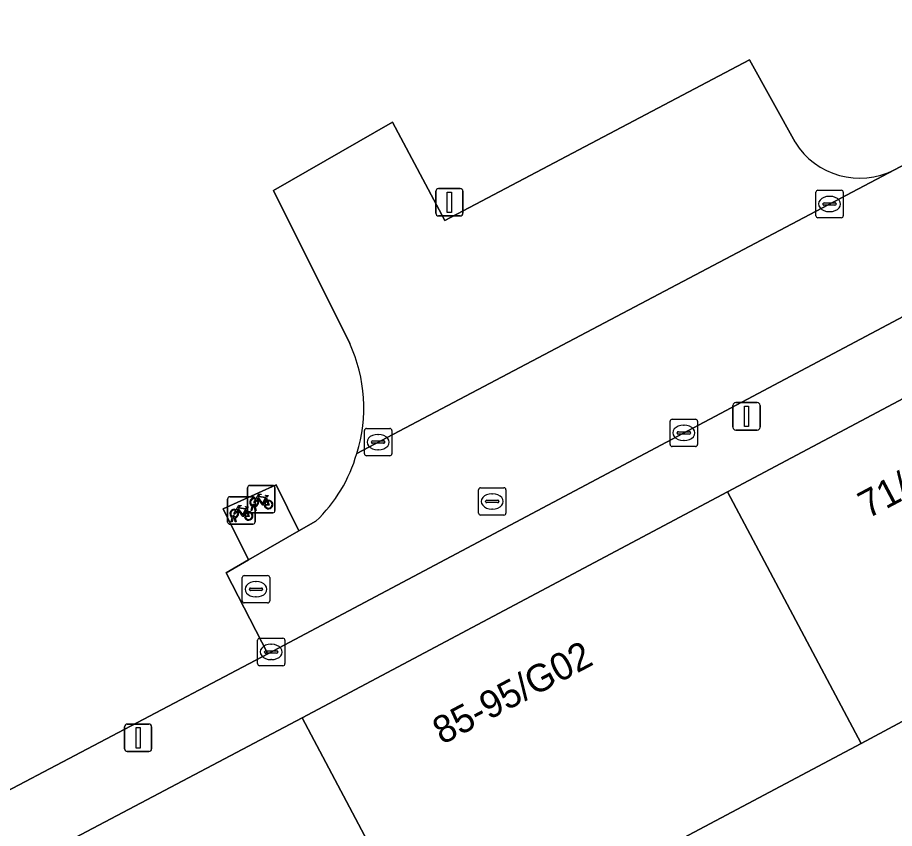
# Model space of a CAD drawing. Extents: x 159674 to 160531, y 382172 to 382904.
# Drawn here: x 159966.84 to 159998.88, y 382302.8 to 382332.4 of the extents above; entities that cross this region are included whole.
import ezdxf

# ---------------------------------------------------------------- set-up
doc = ezdxf.new("R2010")
doc.units = 0
for name, color, linetype in [('IMGEO_Brandkraan', 7, 'Continuous'), ('IMGEO_Fietsenrek', 7, 'Continuous'), ('IMGEO_Groenvoorziening', 7, 'Continuous'), ('IMGEO_Kolk', 7, 'Continuous'), ('IMGEO_Lichtmast', 7, 'Continuous'), ('IMGEO_Pand', 7, 'Continuous'), ('IMGEO_Pand_nummerreeks', 7, 'Continuous'), ('IMGEO_Parkeervlak_open', 7, 'Continuous'), ('IMGEO_Rijbaan_lokaal_open', 7, 'Continuous'), ('IMGEO_Rioolput', 7, 'Continuous'), ('IMGEO_Terreindeel_open', 7, 'Continuous'), ('IMGEO_Voetpad_open', 7, 'Continuous')]:
    doc.layers.add(name, color=color, linetype=linetype)

msp = doc.modelspace()

# ---------------------------------------------------------------- linework, layer by layer
at = {"layer": 'IMGEO_Brandkraan'}
for p, q in [((159983.76, 382315.236), (159984.612, 382315.236)), ((159983.685, 382314.31), (159983.685, 382315.162)), ((159984.173, 382315.016), (159984.198, 382315.016)), ((159984.686, 382315.162), (159984.686, 382314.31)), ((159983.944, 382314.73), (159983.944, 382314.742)), ((159984.382, 382314.693), (159983.984, 382314.693)), ((159983.987, 382314.779), (159984.385, 382314.779)), ((159984.428, 382314.742), (159984.428, 382314.73)), ((159984.612, 382314.236), (159983.76, 382314.236)), ((159984.196, 382314.456), (159984.171, 382314.456))]:
    msp.add_line(p, q, dxfattribs=at)
for points in [[(159983.76, 382315.236), (159984.612, 382315.236)], [(159983.685, 382314.31), (159983.685, 382315.162)], [(159984.686, 382315.162), (159984.686, 382314.31)], [(159984.612, 382314.236), (159983.76, 382314.236)]]:
    msp.add_lwpolyline(points, dxfattribs=at)
for centre, radius, start, end in [((159983.762, 382315.16), 0.0765, 91.552, 178.448), ((159983.762, 382315.16), 0.0765, 91.552, 178.448), ((159984.61, 382315.16), 0.0765, 1.552, 88.448), ((159984.61, 382315.16), 0.0765, 1.552, 88.448), ((159983.984, 382314.739), 0.0403, 85.8775, 175.7526), ((159983.981, 382314.729), 0.0366, 178.938, 274.7102), ((159984.385, 382314.736), 0.043, 264.8664, 352.4533), ((159984.389, 382314.741), 0.0386, 1.7309, 96.639), ((159983.762, 382314.312), 0.0765, 181.552, 268.448), ((159983.762, 382314.312), 0.0765, 181.552, 268.448), ((159984.61, 382314.312), 0.0765, 271.552, 358.448), ((159984.61, 382314.312), 0.0765, 271.552, 358.448)]:
    msp.add_arc(centre, radius, start, end, dxfattribs=at)
for centre, major_axis, ratio, start_param, end_param in [((159984.172, 382314.736), (-0.387, 0.002), 0.722429, 4.712389, 7.853982), ((159984.197, 382314.736), (-0.39, 0.002), 0.717154, 1.570796, 4.712389)]:
    msp.add_ellipse(centre, major_axis=major_axis, ratio=ratio, start_param=start_param, end_param=end_param, dxfattribs=at)
at = {"layer": 'IMGEO_Fietsenrek'}
for p, q in [((159975.247, 382314.395), (159975.247, 382315.236)), ((159975.247, 382315.236), (159975.247, 382314.395)), ((159975.322, 382315.32), (159976.163, 382315.32)), ((159976.163, 382315.32), (159975.322, 382315.32)), ((159976.247, 382315.245), (159976.247, 382314.404)), ((159976.247, 382314.404), (159976.247, 382315.245)), ((159974.594, 382314.906), (159975.435, 382314.906)), ((159975.435, 382314.906), (159974.594, 382314.906)), ((159975.934, 382314.869), (159975.97, 382314.774)), ((159974.519, 382313.981), (159974.519, 382314.822)), ((159974.519, 382314.822), (159974.519, 382313.981)), ((159975.374, 382314.404), (159975.413, 382314.564)), ((159975.443, 382314.552), (159975.408, 382314.404)), ((159975.485, 382314.576), (159975.484, 382314.58)), ((159975.526, 382314.404), (159975.492, 382314.546)), ((159975.516, 382314.587), (159975.517, 382314.58)), ((159975.519, 382314.831), (159975.519, 382313.99)), ((159975.519, 382313.99), (159975.519, 382314.831)), ((159975.524, 382314.55), (159975.559, 382314.404)), ((159975.206, 382314.455), (159975.242, 382314.36)), ((159976.172, 382314.32), (159975.331, 382314.32)), ((159975.331, 382314.32), (159976.172, 382314.32)), ((159975.408, 382314.404), (159975.374, 382314.404)), ((159975.559, 382314.404), (159975.526, 382314.404)), ((159975.444, 382313.906), (159974.603, 382313.906)), ((159974.603, 382313.906), (159975.444, 382313.906)), ((159974.646, 382313.99), (159974.685, 382314.15)), ((159974.68, 382313.99), (159974.646, 382313.99)), ((159974.715, 382314.138), (159974.68, 382313.99)), ((159974.757, 382314.162), (159974.756, 382314.166)), ((159974.798, 382313.99), (159974.764, 382314.132)), ((159974.788, 382314.173), (159974.789, 382314.166)), ((159974.796, 382314.136), (159974.831, 382313.99)), ((159974.831, 382313.99), (159974.798, 382313.99))]:
    msp.add_line(p, q, dxfattribs=at)
for points in [[(159975.56, 382314.846), (159975.655, 382315.01), (159975.741, 382314.996), (159975.743, 382314.987), (159975.687, 382314.976), (159975.66, 382314.931), (159975.916, 382314.89)], [(159975.856, 382314.602), (159975.806, 382314.602), (159975.615, 382314.853), (159975.596, 382314.821)], [(159975.903, 382314.865), (159975.646, 382314.906), (159975.629, 382314.877), (159975.796, 382314.657), (159975.903, 382314.865)], [(159975.916, 382314.89), (159975.941, 382314.939), (159975.935, 382314.943), (159975.912, 382314.947), (159975.9, 382314.954), (159975.899, 382314.957), (159975.901, 382314.962), (159975.996, 382314.947), (159975.998, 382314.937), (159975.988, 382314.924), (159975.976, 382314.918), (159975.962, 382314.924), (159975.934, 382314.869)], [(159974.832, 382314.432), (159974.927, 382314.596), (159975.013, 382314.582), (159975.015, 382314.573), (159974.959, 382314.562), (159974.932, 382314.517), (159975.188, 382314.476)], [(159975.188, 382314.476), (159975.213, 382314.525), (159975.207, 382314.529), (159975.184, 382314.533), (159975.172, 382314.54), (159975.171, 382314.543), (159975.173, 382314.548), (159975.268, 382314.533), (159975.27, 382314.523), (159975.26, 382314.51), (159975.248, 382314.504), (159975.234, 382314.51), (159975.206, 382314.455)], [(159975.581, 382314.794), (159975.529, 382314.704), (159975.489, 382314.679), (159975.49, 382314.726), (159975.545, 382314.82)], [(159975.951, 382314.767), (159975.921, 382314.844), (159975.812, 382314.626), (159975.855, 382314.626)], [(159975.885, 382314.626), (159976.005, 382314.625), (159975.961, 382314.739)], [(159975.981, 382314.746), (159976.036, 382314.601), (159975.886, 382314.601)], [(159974.853, 382314.38), (159974.801, 382314.29), (159974.761, 382314.265), (159974.762, 382314.312), (159974.817, 382314.406)], [(159975.128, 382314.188), (159975.078, 382314.188), (159974.887, 382314.439), (159974.868, 382314.407)], [(159975.175, 382314.451), (159974.918, 382314.492), (159974.901, 382314.463), (159975.068, 382314.243), (159975.175, 382314.451)], [(159975.223, 382314.353), (159975.193, 382314.43), (159975.084, 382314.212), (159975.127, 382314.212)], [(159975.157, 382314.212), (159975.277, 382314.211), (159975.233, 382314.325)], [(159975.253, 382314.332), (159975.308, 382314.187), (159975.158, 382314.187)]]:
    msp.add_lwpolyline(points, dxfattribs=at)
for centre, radius, start, end in [((159975.325, 382315.242), 0.0779, 92.4484, 184.2845), ((159975.325, 382315.242), 0.0779, 92.4484, 184.2845), ((159976.169, 382315.242), 0.0779, 2.4484, 94.2845), ((159976.169, 382315.242), 0.0779, 2.4484, 94.2845), ((159974.597, 382314.828), 0.0779, 92.4484, 184.2845), ((159974.597, 382314.828), 0.0779, 92.4484, 184.2845), ((159975.487, 382314.705), 0.159, 62.6766, 242.1369), ((159975.441, 382314.828), 0.0779, 2.4484, 94.2845), ((159975.441, 382314.828), 0.0779, 2.4484, 94.2845), ((159975.487, 382314.705), 0.129, 63.3192, 238.903), ((159975.467, 382314.576), 0.0499, 12.8025, 158.6934), ((159975.487, 382314.705), 0.159, 253.9967, 271.7867), ((159975.467, 382314.576), 0.0174, 12.8025, 163.4502), ((159975.487, 382314.705), 0.129, 253.415, 269.0204), ((159975.487, 382314.705), 0.129, 283.6043, 43.4302), ((159975.487, 382314.705), 0.159, 283.5766, 46.6042), ((159976.014, 382314.621), 0.159, 113.3408, 178.3217), ((159976.014, 382314.621), 0.159, 187.0065, 105.7708), ((159976.014, 382314.621), 0.129, 113.923, 177.9556), ((159976.014, 382314.621), 0.129, 188.6715, 104.5883), ((159974.759, 382314.291), 0.159, 62.6766, 242.1369), ((159974.759, 382314.291), 0.129, 63.3192, 238.903), ((159974.739, 382314.162), 0.0499, 12.8025, 158.6934), ((159974.759, 382314.291), 0.129, 283.6043, 43.4302), ((159974.759, 382314.291), 0.159, 283.5766, 46.6042), ((159975.286, 382314.207), 0.159, 113.3408, 178.3217), ((159975.286, 382314.207), 0.159, 187.0065, 105.7708), ((159975.286, 382314.207), 0.129, 113.923, 177.9556), ((159975.286, 382314.207), 0.129, 188.6715, 104.5883), ((159975.325, 382314.398), 0.0779, 182.4484, 274.2845), ((159975.325, 382314.398), 0.0779, 182.4484, 274.2845), ((159976.169, 382314.398), 0.0779, 272.4484, 4.2845), ((159976.169, 382314.398), 0.0779, 272.4484, 4.2845), ((159974.597, 382313.984), 0.0779, 182.4484, 274.2845), ((159974.597, 382313.984), 0.0779, 182.4484, 274.2845), ((159974.759, 382314.291), 0.159, 253.9967, 271.7867), ((159974.739, 382314.162), 0.0174, 12.8025, 163.4502), ((159974.759, 382314.291), 0.129, 253.415, 269.0204), ((159975.441, 382313.984), 0.0779, 272.4484, 4.2845), ((159975.441, 382313.984), 0.0779, 272.4484, 4.2845)]:
    msp.add_arc(centre, radius, start, end, dxfattribs=at)
at = {"layer": 'IMGEO_Groenvoorziening'}
for points in [[(160033.982, 382351.425), (160006.646, 382371.299), (160000.468, 382368.176), (160005.403, 382358.937), (160000, 382356.044), (159989.896, 382350.653), (159974.368, 382342.369), (159958.839, 382334.084), (159943.311, 382325.8), (159938.381, 382335.041), (159938.238, 382335.298), (159928.126, 382329.843), (159949.672, 382314.284), (159964.599, 382303.191), (159975.985, 382309.171), (159974.461, 382312.133), (159975.28, 382312.603), (159974.356, 382314.464), (159976.287, 382315.345), (159977.115, 382313.657), (159977.738, 382314.014)], [(160069.876, 382317.999), (160071.602, 382320.568), (160072.224, 382321.861), (160072.647, 382323.232), (160045.381, 382343.017), (160039.422, 382339.84), (160044.297, 382330.659), (160028.751, 382322.408), (160013.206, 382314.156), (160000, 382307.147), (159997.66, 382305.905), (159982.114, 382297.653), (159977.237, 382306.837), (159966.979, 382301.422), (160000, 382277.384), (160003.473, 382274.856), (160014.527, 382280.815), (160013.011, 382283.689), (160015.445, 382285.033)], [(159998.879, 382326.843), (160000, 382327.438), (160010.873, 382333.212), (160009.916, 382335.059), (160011.76, 382336.052), (160012.767, 382334.217), (160024.689, 382340.548)], [(159978.981, 382320.496), (159976.191, 382326.091), (159980.538, 382328.583), (159982.458, 382324.994), (159993.581, 382330.863), (159995.248, 382327.852)]]:
    msp.add_lwpolyline(points, dxfattribs=at)
for centre, radius, start, end in [((159997.61, 382329.315), 2.779, 211.7741, 297.1663), ((159973.927, 382318.161), 5.567, 342.5116, 24.7977), ((159973.977, 382317.984), 5.468, 313.4517, 344.1249)]:
    msp.add_arc(centre, radius, start, end, dxfattribs=at)
at = {"layer": 'IMGEO_Kolk'}
for p, q in [((159996.083, 382326.094), (159996.935, 382326.094)), ((159996.008, 382325.168), (159996.008, 382326.02)), ((159996.496, 382325.874), (159996.521, 382325.874)), ((159997.009, 382326.02), (159997.009, 382325.168)), ((159996.267, 382325.588), (159996.267, 382325.6)), ((159996.705, 382325.551), (159996.307, 382325.551)), ((159996.31, 382325.637), (159996.708, 382325.637)), ((159996.751, 382325.6), (159996.751, 382325.588)), ((159996.519, 382325.314), (159996.494, 382325.314)), ((159996.935, 382325.094), (159996.083, 382325.094)), ((159990.759, 382317.739), (159991.611, 382317.739)), ((159990.684, 382316.813), (159990.684, 382317.665)), ((159991.172, 382317.519), (159991.197, 382317.519)), ((159991.685, 382317.665), (159991.685, 382316.813)), ((159979.516, 382316.475), (159979.516, 382317.327)), ((159979.591, 382317.401), (159980.443, 382317.401)), ((159980.004, 382317.181), (159980.029, 382317.181)), ((159980.517, 382317.327), (159980.517, 382316.475)), ((159990.943, 382317.233), (159990.943, 382317.245)), ((159991.381, 382317.196), (159990.983, 382317.196)), ((159990.986, 382317.282), (159991.384, 382317.282)), ((159991.427, 382317.245), (159991.427, 382317.233)), ((159979.775, 382316.895), (159979.775, 382316.907)), ((159980.213, 382316.858), (159979.815, 382316.858)), ((159979.818, 382316.944), (159980.216, 382316.944)), ((159980.259, 382316.907), (159980.259, 382316.895)), ((159991.195, 382316.959), (159991.17, 382316.959)), ((159980.027, 382316.621), (159980.002, 382316.621)), ((159991.611, 382316.739), (159990.759, 382316.739)), ((159980.443, 382316.401), (159979.591, 382316.401)), ((159975.686, 382309.74), (159976.538, 382309.74)), ((159975.611, 382308.814), (159975.611, 382309.666)), ((159976.099, 382309.52), (159976.124, 382309.52)), ((159976.612, 382309.666), (159976.612, 382308.814)), ((159975.87, 382309.234), (159975.87, 382309.246)), ((159976.308, 382309.197), (159975.91, 382309.197)), ((159975.913, 382309.283), (159976.311, 382309.283)), ((159976.354, 382309.246), (159976.354, 382309.234)), ((159976.122, 382308.96), (159976.097, 382308.96)), ((159976.538, 382308.74), (159975.686, 382308.74))]:
    msp.add_line(p, q, dxfattribs=at)
for points in [[(159996.083, 382326.094), (159996.935, 382326.094)], [(159996.008, 382325.168), (159996.008, 382326.02)], [(159997.009, 382326.02), (159997.009, 382325.168)], [(159996.935, 382325.094), (159996.083, 382325.094)], [(159990.759, 382317.739), (159991.611, 382317.739)], [(159990.684, 382316.813), (159990.684, 382317.665)], [(159991.685, 382317.665), (159991.685, 382316.813)], [(159979.516, 382316.475), (159979.516, 382317.327)], [(159979.591, 382317.401), (159980.443, 382317.401)], [(159980.517, 382317.327), (159980.517, 382316.475)], [(159991.611, 382316.739), (159990.759, 382316.739)], [(159980.443, 382316.401), (159979.591, 382316.401)], [(159975.686, 382309.74), (159976.538, 382309.74)], [(159975.611, 382308.814), (159975.611, 382309.666)], [(159976.612, 382309.666), (159976.612, 382308.814)], [(159976.538, 382308.74), (159975.686, 382308.74)]]:
    msp.add_lwpolyline(points, dxfattribs=at)
for centre, radius, start, end in [((159996.085, 382326.018), 0.0765, 91.552, 178.448), ((159996.085, 382326.018), 0.0765, 91.552, 178.448), ((159996.933, 382326.018), 0.0765, 1.552, 88.448), ((159996.933, 382326.018), 0.0765, 1.552, 88.448), ((159996.307, 382325.597), 0.0403, 85.8775, 175.7526), ((159996.304, 382325.587), 0.0366, 178.938, 274.7102), ((159996.708, 382325.594), 0.043, 264.8664, 352.4533), ((159996.712, 382325.599), 0.0386, 1.7309, 96.639), ((159996.085, 382325.17), 0.0765, 181.552, 268.448), ((159996.085, 382325.17), 0.0765, 181.552, 268.448), ((159996.933, 382325.17), 0.0765, 271.552, 358.448), ((159996.933, 382325.17), 0.0765, 271.552, 358.448), ((159990.761, 382317.663), 0.0765, 91.552, 178.448), ((159990.761, 382317.663), 0.0765, 91.552, 178.448), ((159991.609, 382317.663), 0.0765, 1.552, 88.448), ((159991.609, 382317.663), 0.0765, 1.552, 88.448), ((159979.593, 382317.325), 0.0765, 91.552, 178.448), ((159979.593, 382317.325), 0.0765, 91.552, 178.448), ((159980.441, 382317.325), 0.0765, 1.552, 88.448), ((159980.441, 382317.325), 0.0765, 1.552, 88.448), ((159990.983, 382317.242), 0.0403, 85.8775, 175.7526), ((159990.98, 382317.232), 0.0366, 178.938, 274.7102), ((159991.384, 382317.239), 0.043, 264.8664, 352.4533), ((159991.388, 382317.244), 0.0386, 1.7309, 96.639), ((159979.815, 382316.904), 0.0403, 85.8775, 175.7526), ((159979.812, 382316.894), 0.0366, 178.938, 274.7102), ((159980.216, 382316.901), 0.043, 264.8664, 352.4533), ((159980.22, 382316.906), 0.0386, 1.7309, 96.639), ((159990.761, 382316.815), 0.0765, 181.552, 268.448), ((159990.761, 382316.815), 0.0765, 181.552, 268.448), ((159991.609, 382316.815), 0.0765, 271.552, 358.448), ((159991.609, 382316.815), 0.0765, 271.552, 358.448), ((159979.593, 382316.477), 0.0765, 181.552, 268.448), ((159979.593, 382316.477), 0.0765, 181.552, 268.448), ((159980.441, 382316.477), 0.0765, 271.552, 358.448), ((159980.441, 382316.477), 0.0765, 271.552, 358.448), ((159975.688, 382309.664), 0.0765, 91.552, 178.448), ((159975.688, 382309.664), 0.0765, 91.552, 178.448), ((159976.536, 382309.664), 0.0765, 1.552, 88.448), ((159976.536, 382309.664), 0.0765, 1.552, 88.448), ((159975.91, 382309.243), 0.0403, 85.8775, 175.7526), ((159975.907, 382309.233), 0.0366, 178.938, 274.7102), ((159976.311, 382309.24), 0.043, 264.8664, 352.4533), ((159976.315, 382309.245), 0.0386, 1.7309, 96.639), ((159975.688, 382308.816), 0.0765, 181.552, 268.448), ((159975.688, 382308.816), 0.0765, 181.552, 268.448), ((159976.536, 382308.816), 0.0765, 271.552, 358.448), ((159976.536, 382308.816), 0.0765, 271.552, 358.448)]:
    msp.add_arc(centre, radius, start, end, dxfattribs=at)
for centre, major_axis, ratio, start_param, end_param in [((159996.495, 382325.594), (-0.387, 0.002), 0.722429, 4.712389, 7.853982), ((159996.52, 382325.594), (-0.39, 0.002), 0.717154, 1.570796, 4.712389), ((159991.171, 382317.239), (-0.387, 0.002), 0.722429, 4.712389, 7.853982), ((159991.196, 382317.239), (-0.39, 0.002), 0.717154, 1.570796, 4.712389), ((159980.003, 382316.901), (-0.387, 0.002), 0.722429, 4.712389, 7.853982), ((159980.028, 382316.901), (-0.39, 0.002), 0.717154, 1.570796, 4.712389), ((159976.098, 382309.24), (-0.387, 0.002), 0.722429, 4.712389, 7.853982), ((159976.123, 382309.24), (-0.39, 0.002), 0.717154, 1.570796, 4.712389)]:
    msp.add_ellipse(centre, major_axis=major_axis, ratio=ratio, start_param=start_param, end_param=end_param, dxfattribs=at)
at = {"layer": 'IMGEO_Lichtmast'}
for p, q in [((159982.223, 382326.157), (159983.013, 382326.157)), ((159983.013, 382326.157), (159982.223, 382326.157)), ((159982.123, 382325.257), (159982.123, 382326.057)), ((159982.123, 382326.057), (159982.123, 382325.257)), ((159983.113, 382326.057), (159983.113, 382325.257)), ((159983.113, 382325.257), (159983.113, 382326.057)), ((159983.013, 382325.157), (159982.223, 382325.157)), ((159982.223, 382325.157), (159983.013, 382325.157)), ((159992.978, 382317.443), (159992.978, 382318.243)), ((159992.978, 382318.243), (159992.978, 382317.443)), ((159993.078, 382318.343), (159993.868, 382318.343)), ((159993.868, 382318.343), (159993.078, 382318.343)), ((159993.968, 382318.243), (159993.968, 382317.443)), ((159993.968, 382317.443), (159993.968, 382318.243)), ((159993.868, 382317.343), (159993.078, 382317.343)), ((159993.078, 382317.343), (159993.868, 382317.343)), ((159970.853, 382306.607), (159971.643, 382306.607)), ((159971.643, 382306.607), (159970.853, 382306.607)), ((159970.753, 382305.707), (159970.753, 382306.507)), ((159970.753, 382306.507), (159970.753, 382305.707)), ((159971.743, 382306.507), (159971.743, 382305.707)), ((159971.743, 382305.707), (159971.743, 382306.507)), ((159971.643, 382305.607), (159970.853, 382305.607)), ((159970.853, 382305.607), (159971.643, 382305.607))]:
    msp.add_line(p, q, dxfattribs=at)
for points in [[(159982.543, 382326.032), (159982.693, 382326.032), (159982.693, 382325.282), (159982.543, 382325.282), (159982.543, 382326.032)], [(159993.398, 382318.218), (159993.548, 382318.218), (159993.548, 382317.468), (159993.398, 382317.468), (159993.398, 382318.218)], [(159971.173, 382306.482), (159971.323, 382306.482), (159971.323, 382305.732), (159971.173, 382305.732), (159971.173, 382306.482)]]:
    msp.add_lwpolyline(points, dxfattribs=at)
for centre, start, end in [((159982.223, 382326.057), 90, 180), ((159982.223, 382326.057), 90, 180), ((159983.013, 382326.057), 0, 90), ((159983.013, 382326.057), 360, 90), ((159982.223, 382325.257), 180, 270), ((159982.223, 382325.257), 180, 270), ((159983.013, 382325.257), 270, 0), ((159983.013, 382325.257), 270, 0), ((159993.078, 382318.243), 90, 180), ((159993.078, 382318.243), 90, 180), ((159993.868, 382318.243), 0, 90), ((159993.868, 382318.243), 360, 90), ((159993.078, 382317.443), 180, 270), ((159993.078, 382317.443), 180, 270), ((159993.868, 382317.443), 270, 0), ((159993.868, 382317.443), 270, 0), ((159970.853, 382306.507), 90, 180), ((159970.853, 382306.507), 90, 180), ((159971.643, 382306.507), 0, 90), ((159971.643, 382306.507), 360, 90), ((159970.853, 382305.707), 180, 270), ((159970.853, 382305.707), 180, 270), ((159971.643, 382305.707), 270, 0), ((159971.643, 382305.707), 270, 0)]:
    msp.add_arc(centre, 0.1, start, end, dxfattribs=at)
at = {"layer": 'IMGEO_Pand'}
for points in [[(159992.783, 382315.088), (159997.66, 382305.905), (160000, 382307.147), (160013.206, 382314.156), (160008.329, 382323.339), (160000, 382318.918)], [(159992.783, 382315.088), (159977.237, 382306.837), (159982.114, 382297.653), (159997.66, 382305.905)]]:
    msp.add_lwpolyline(points, close=True, dxfattribs=at)
at = {"layer": 'IMGEO_Parkeervlak_open'}
for points in [[(159995.248, 382327.852), (159993.581, 382330.863), (159982.458, 382324.994), (159980.538, 382328.583), (159976.191, 382326.091), (159978.981, 382320.496)], [(159979.237, 382316.488), (159998.879, 382326.843)]]:
    msp.add_lwpolyline(points, dxfattribs=at)
for centre, radius, start, end in [((159997.61, 382329.315), 2.779, 211.7741, 297.1663), ((159973.927, 382318.161), 5.567, 342.5116, 24.7977)]:
    msp.add_arc(centre, radius, start, end, dxfattribs=at)
at = {"layer": 'IMGEO_Rijbaan_lokaal_open'}
for points in [[(160024.689, 382340.548), (160012.767, 382334.217), (160010.873, 382333.212), (160000, 382327.438), (159998.879, 382326.843), (159979.237, 382316.488)], [(159977.738, 382314.014), (159977.115, 382313.657), (159975.28, 382312.603), (159974.461, 382312.133), (159975.985, 382309.171), (160000, 382321.916), (160022.355, 382333.786)]]:
    msp.add_lwpolyline(points, dxfattribs=at)
msp.add_arc((159973.977, 382317.984), 5.468, 313.4517, 344.1249, dxfattribs=at)
at = {"layer": 'IMGEO_Rioolput'}
for p, q in [((159975.128, 382312.031), (159975.98, 382312.031)), ((159975.053, 382311.105), (159975.053, 382311.957)), ((159975.541, 382311.811), (159975.566, 382311.811)), ((159976.054, 382311.957), (159976.054, 382311.105)), ((159975.312, 382311.525), (159975.312, 382311.537)), ((159975.75, 382311.488), (159975.352, 382311.488)), ((159975.355, 382311.574), (159975.753, 382311.574)), ((159975.796, 382311.537), (159975.796, 382311.525)), ((159975.98, 382311.031), (159975.128, 382311.031)), ((159975.564, 382311.251), (159975.539, 382311.251))]:
    msp.add_line(p, q, dxfattribs=at)
for points in [[(159975.128, 382312.031), (159975.98, 382312.031)], [(159975.053, 382311.105), (159975.053, 382311.957)], [(159976.054, 382311.957), (159976.054, 382311.105)], [(159975.98, 382311.031), (159975.128, 382311.031)]]:
    msp.add_lwpolyline(points, dxfattribs=at)
for centre, radius, start, end in [((159975.13, 382311.955), 0.0765, 91.552, 178.448), ((159975.13, 382311.955), 0.0765, 91.552, 178.448), ((159975.978, 382311.955), 0.0765, 1.552, 88.448), ((159975.978, 382311.955), 0.0765, 1.552, 88.448), ((159975.352, 382311.534), 0.0403, 85.8775, 175.7526), ((159975.349, 382311.524), 0.0366, 178.938, 274.7102), ((159975.753, 382311.531), 0.043, 264.8664, 352.4533), ((159975.757, 382311.536), 0.0386, 1.7309, 96.639), ((159975.13, 382311.107), 0.0765, 181.552, 268.448), ((159975.13, 382311.107), 0.0765, 181.552, 268.448), ((159975.978, 382311.107), 0.0765, 271.552, 358.448), ((159975.978, 382311.107), 0.0765, 271.552, 358.448)]:
    msp.add_arc(centre, radius, start, end, dxfattribs=at)
for centre, major_axis, ratio, start_param, end_param in [((159975.54, 382311.531), (-0.387, 0.002), 0.722429, 4.712389, 7.853982), ((159975.565, 382311.531), (-0.39, 0.002), 0.717154, 1.570796, 4.712389)]:
    msp.add_ellipse(centre, major_axis=major_axis, ratio=ratio, start_param=start_param, end_param=end_param, dxfattribs=at)
at = {"layer": 'IMGEO_Terreindeel_open'}
msp.add_lwpolyline([(159977.115, 382313.657), (159976.287, 382315.345), (159974.356, 382314.464), (159975.28, 382312.603)], close=True, dxfattribs=at)
at = {"layer": 'IMGEO_Voetpad_open'}
msp.add_lwpolyline([(160022.355, 382333.786), (160000, 382321.916), (159975.985, 382309.171), (159964.599, 382303.191), (159966.979, 382301.422), (159977.237, 382306.837), (159992.783, 382315.088), (160000, 382318.918), (160008.329, 382323.339), (160023.876, 382331.589), (160039.422, 382339.84), (160045.381, 382343.017), (160040.366, 382346.657), (160040.837, 382345.739), (160039.322, 382344.96), (160038.558, 382346.447), (160039.785, 382347.078), (160038.644, 382347.906)], dxfattribs=at)

# ---------------------------------------------------------------- texts
at = {"layer": 'IMGEO_Pand_nummerreeks'}
for s, rotation, p in [('71/G01-83', 27.956, (159997.902, 382314.091)), ('85-95/G02', 27.9562, (159982.356, 382305.84))]:
    msp.add_text(s, height=1, rotation=rotation, dxfattribs=at).set_placement(p)

doc.saveas('drawing.dxf')
